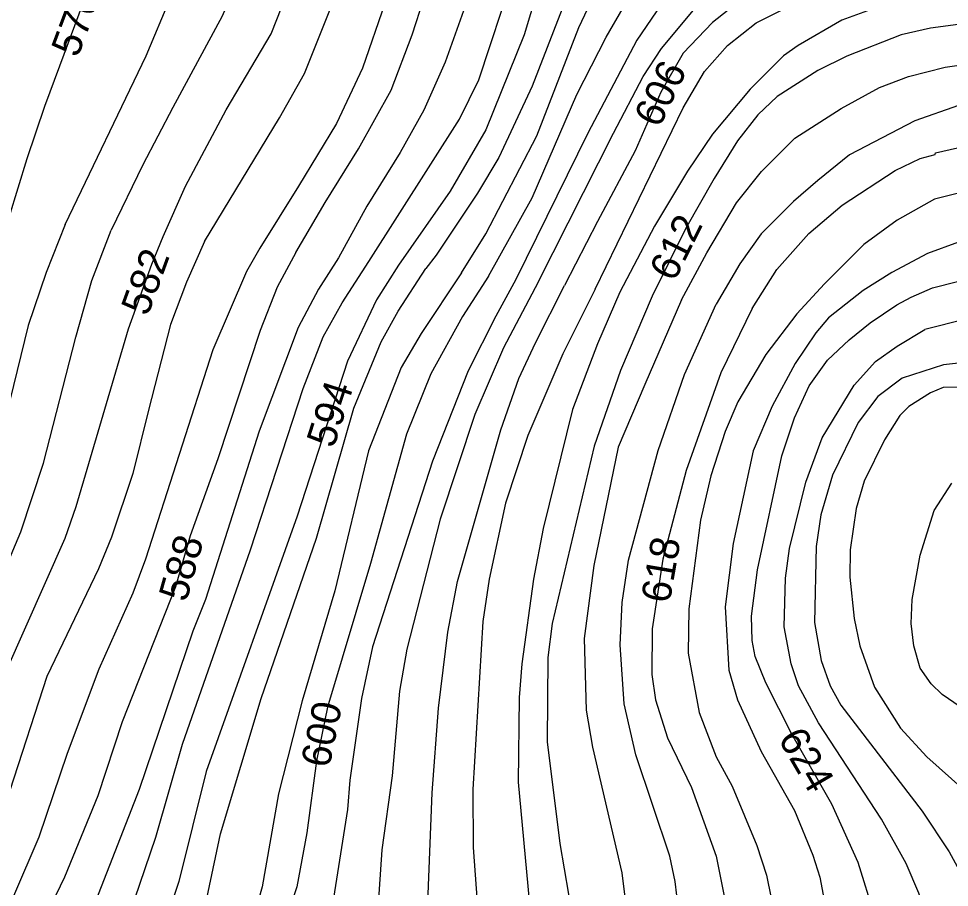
# Model space of a CAD drawing. Extents: x -709418 to -703832, y -1161719 to -1157826.
# Drawn here: x -708438.3 to -708183.3, y -1159554.5 to -1159316.6 of the extents above; entities that cross this region are included whole.
import ezdxf

# ---------------------------------------------------------------- set-up
doc = ezdxf.new("R2010")
doc.units = 0
for name, color, linetype in [('120_vrstevnice hlavní', 7, 'Continuous'), ('121_vrstevnice hlavní_popis', 7, 'Continuous'), ('122_vrstevnice základní', 7, 'Continuous')]:
    doc.layers.add(name, color=color, linetype=linetype)

msp = doc.modelspace()

# ---------------------------------------------------------------- linework, layer by layer
at = {"layer": '120_vrstevnice hlavní'}
for points in [[(-708177.91, -1159118.74), (-708171.05, -1159134.74), (-708164.9, -1159146.17), (-708162.47, -1159153.59), (-708162.33, -1159161.02), (-708163.9, -1159168.74), (-708166.05, -1159172.74), (-708171.9, -1159180.02), (-708181.76, -1159187.45), (-708195.33, -1159195.31), (-708215.91, -1159204.45), (-708233.05, -1159213.17), (-708250.19, -1159223.31), (-708263.34, -1159232.31), (-708274.34, -1159242.03), (-708287.34, -1159254.46), (-708295.48, -1159264.74), (-708302.34, -1159276.46), (-708308.2, -1159291.31), (-708321.39, -1159328.53), (-708327.25, -1159341.59), (-708333.76, -1159353.23), (-708342.88, -1159367.93), (-708350.62, -1159382.09)], [(-708301.05, -1159124.74), (-708307.77, -1159144.17), (-708318.2, -1159164.17), (-708340.91, -1159202.17), (-708348.63, -1159218.17), (-708355.2, -1159234.17), (-708357.77, -1159241.6), (-708368.2, -1159278.74), (-708374.49, -1159297.31), (-708382.49, -1159315.89), (-708396.06, -1159340.91), (-708404.2, -1159356.59), (-708412.94, -1159374.47)], [(-708309.56, -1159387.11), (-708297.62, -1159365.68), (-708285.34, -1159337.32), (-708277.34, -1159321.6), (-708272.62, -1159313.6), (-708263.34, -1159300.03), (-708256.19, -1159290.89), (-708252.19, -1159286.74), (-708247.48, -1159283.17), (-708205.19, -1159257.46), (-708186.76, -1159248.17), (-708143.05, -1159223.74), (-708114.76, -1159208.6), (-708105.33, -1159201.45), (-708099.61, -1159195.74), (-708096.19, -1159191.31), (-708091.47, -1159182.45), (-708088.47, -1159174.45), (-708084.33, -1159158.45), (-708078.9, -1159130.45)], [(-708180.76, -1159309.46), (-708196.76, -1159312.03), (-708204.76, -1159314.03), (-708212.76, -1159317.03), (-708224.76, -1159323.89), (-708228.77, -1159326.75), (-708237.91, -1159335.89), (-708248.19, -1159348.17), (-708255.05, -1159358.32), (-708264.08, -1159373.42), (-708273.6, -1159391.51)], [(-708006.36, -1159424.2), (-708009.48, -1159411.26), (-708013.71, -1159401.03), (-708020.47, -1159391.18), (-708024.76, -1159387.18), (-708031.9, -1159381.6), (-708039.33, -1159378.18), (-708046.76, -1159376.18), (-708054.19, -1159375.75), (-708072.76, -1159376.03), (-708087.61, -1159375.03), (-708105.04, -1159371.89), (-708125.62, -1159365.46), (-708142.76, -1159362.32), (-708156.47, -1159361.46), (-708170.19, -1159361.75), (-708187.33, -1159366.03), (-708197.62, -1159371.75), (-708206.77, -1159378.39), (-708217.52, -1159389.17), (-708225.11, -1159397.44)], [(-708597.16, -1159697.97), (-708596.77, -1159681.58), (-708595.76, -1159673.48), (-708593.74, -1159665.96), (-708588.96, -1159654.68), (-708585.49, -1159648.46), (-708578.69, -1159641.61), (-708560.32, -1159630.67), (-708558.59, -1159629.66), (-708537.9, -1159618.37), (-708517.48, -1159604.66), (-708505.5, -1159593.35), (-708499.28, -1159586.55), (-708489.45, -1159573.68), (-708480.34, -1159559.94), (-708475.56, -1159551.11), (-708465.87, -1159528.55), (-708451.98, -1159490.94), (-708437.67, -1159457.09), (-708431.45, -1159438.29), (-708422.56, -1159403.8), (-708418.22, -1159388.25), (-708412.94, -1159374.47)], [(-708350.62, -1159382.09), (-708356.15, -1159390.68), (-708361.65, -1159401.13), (-708372.35, -1159429.57), (-708387.04, -1159475.61), (-708390.51, -1159484.29), (-708405.27, -1159527.68), (-708417.13, -1159558.06), (-708426.67, -1159575.41), (-708446.06, -1159605.79), (-708468.04, -1159638.48), (-708475.42, -1159647.74), (-708485.4, -1159662.63), (-708491.62, -1159673.19), (-708497.55, -1159686.21)], [(-708309.56, -1159387.11), (-708316.68, -1159398.15), (-708325.35, -1159413.83), (-708332.01, -1159430.35), (-708341.91, -1159465.77), (-708353.63, -1159505.12), (-708356.66, -1159519.87), (-708359.27, -1159539.54), (-708362.02, -1159554.3), (-708386.46, -1159628.06), (-708390.8, -1159642.82), (-708394.27, -1159657.57), (-708396.3, -1159676.95), (-708397.45, -1159696.63)], [(-708273.6, -1159391.51), (-708279.66, -1159405.64), (-708286.53, -1159423.62), (-708294.61, -1159456.23), (-708297.22, -1159470.11), (-708300.4, -1159493.26), (-708301.12, -1159502.51), (-708301.41, -1159525.66), (-708298.37, -1159558.06), (-708298.37, -1159576.57), (-708299.82, -1159595.08), (-708301.12, -1159604.34), (-708305.17, -1159622.86), (-708310.23, -1159641.37), (-708312.11, -1159650.63), (-708314.72, -1159669.14), (-708317.03, -1159706.17)], [(-708225.11, -1159397.44), (-708233.59, -1159408.55), (-708241.24, -1159421.51), (-708244.71, -1159429.61), (-708248.61, -1159441.76), (-708251.51, -1159453.91), (-708254.69, -1159478.21), (-708254.84, -1159490.36), (-708251.8, -1159506.56), (-708247.17, -1159518.71), (-708242.83, -1159526.81), (-708236.03, -1159543.01), (-708233.43, -1159551.11), (-708230.97, -1159563.26), (-708229.96, -1159571.36), (-708229.38, -1159583.51), (-708230.68, -1159596.24), (-708236.47, -1159617.94), (-708246.3, -1159646.87), (-708249.34, -1159659.02), (-708251.36, -1159691.42)], [(-708178.03, -1159417.46), (-708184.97, -1159417.61), (-708188.44, -1159419.05), (-708194.37, -1159422.81), (-708196.83, -1159425.27), (-708201.03, -1159431.93), (-708206.67, -1159443.21), (-708208.84, -1159450.73), (-708210.43, -1159462.01), (-708210.57, -1159469.53), (-708209.42, -1159480.82), (-708207.83, -1159488.34), (-708203.78, -1159499.62), (-708196.69, -1159510.9), (-708189.46, -1159518.71), (-708173.4, -1159533.03)]]:
    msp.add_lwpolyline(points, dxfattribs=at)
for points in [[(-708412.94, -1159374.47), (-708412.94, -1159374.47)], [(-708350.62, -1159382.09), (-708350.62, -1159382.09)], [(-708309.56, -1159387.11), (-708309.56, -1159387.11)], [(-708273.6, -1159391.51), (-708273.6, -1159391.51)], [(-708225.11, -1159397.44), (-708225.11, -1159397.44)]]:
    msp.add_open_spline(points, degree=1, dxfattribs=at)
at = {"layer": '122_vrstevnice základní'}
for points in [[(-708362.3, -1159380.66), (-708354.28, -1159366.95), (-708345.16, -1159352.24), (-708336.2, -1159336.17), (-708330.48, -1159321.03), (-708320.91, -1159291.31), (-708315.34, -1159277.6), (-708304.77, -1159257.03), (-708298.48, -1159247.88), (-708285.2, -1159231.88), (-708273.34, -1159220.17), (-708257.34, -1159208.74), (-708232.48, -1159194.31), (-708208.62, -1159179.31), (-708204.34, -1159176.02), (-708200.76, -1159172.02), (-708197.33, -1159165.88), (-708195.62, -1159157.88), (-708195.33, -1159149.88), (-708196.19, -1159139.88), (-708202.48, -1159094.45)], [(-708425.49, -1159372.93), (-708403.34, -1159326.75), (-708396.63, -1159310.74), (-708389.92, -1159291.6), (-708378.63, -1159253.88), (-708373.77, -1159240.17), (-708359.34, -1159207.6), (-708339.48, -1159168.74), (-708333.63, -1159153.31), (-708328.91, -1159137.59), (-708321.91, -1159106.16)], [(-708316.97, -1159386.21), (-708310.32, -1159375.48), (-708296.32, -1159348.69), (-708284.77, -1159319.03), (-708278.2, -1159305.03), (-708270.77, -1159293.03), (-708261.77, -1159283.17), (-708256.77, -1159278.74), (-708246.77, -1159271.74), (-708229.19, -1159261.17), (-708175.48, -1159232.74), (-708151.33, -1159221.45), (-708139.19, -1159214.45), (-708124.62, -1159204.45), (-708116.76, -1159197.17), (-708111.62, -1159191.17), (-708107.61, -1159184.74), (-708101.61, -1159168.74), (-708099.47, -1159156.74), (-708098.76, -1159145.31), (-708094.76, -1159107.59)], [(-708398.64, -1159376.22), (-708392.51, -1159362.47), (-708381.43, -1159341.56), (-708369.06, -1159320.75), (-708359.34, -1159295.89), (-708353.63, -1159275.89), (-708350.06, -1159265.89), (-708328.91, -1159215.74), (-708322.48, -1159203.17), (-708316.34, -1159193.02), (-708307.34, -1159179.88), (-708298.91, -1159168.88), (-708287.91, -1159152.02), (-708283.05, -1159143.16), (-708272.62, -1159117.59)], [(-708342.31, -1159383.1), (-708317.48, -1159344.11), (-708312.2, -1159333.32), (-708302.77, -1159304.74), (-708292.2, -1159280.74), (-708286.91, -1159272.31), (-708273.34, -1159255.88), (-708264.19, -1159247.17), (-708250.62, -1159236.74), (-708241.34, -1159231.45), (-708175.05, -1159198.45), (-708165.76, -1159192.17), (-708159.05, -1159186.45), (-708153.33, -1159179.88), (-708151.19, -1159176.17), (-708149.19, -1159171.02), (-708147.9, -1159164.17), (-708148.47, -1159151.88), (-708152.47, -1159134.74), (-708158.9, -1159116.16)], [(-708387.35, -1159377.6), (-708366.77, -1159343.75), (-708359.91, -1159331.6), (-708353.2, -1159314.74), (-708346.91, -1159295.89), (-708340.48, -1159273.6), (-708332.91, -1159255.6), (-708324.48, -1159239.31), (-708316.34, -1159225.6), (-708309.05, -1159215.6), (-708270.2, -1159166.02), (-708265.2, -1159158.74), (-708255.62, -1159141.16), (-708249.05, -1159122.16)], [(-708133.33, -1159126.45), (-708131.33, -1159140.17), (-708131.05, -1159151.59), (-708132.62, -1159165.31), (-708135.62, -1159174.45), (-708137.9, -1159179.02), (-708142.62, -1159185.88), (-708148.47, -1159192.74), (-708158.19, -1159200.88), (-708168.19, -1159208.03), (-708192.19, -1159221.88), (-708212.19, -1159231.03), (-708246.19, -1159248.74), (-708254.19, -1159254.17), (-708265.48, -1159264.17), (-708282.77, -1159284.03), (-708291.05, -1159295.89), (-708294.34, -1159302.74), (-708299.77, -1159321.03), (-708310.32, -1159347.05), (-708320.09, -1159363.78), (-708334.19, -1159384.1)], [(-708227.62, -1159130.45), (-708235.05, -1159146.17), (-708242.48, -1159160.02), (-708252.91, -1159176.31), (-708266.05, -1159192.31), (-708283.05, -1159209.31), (-708292.34, -1159219.6), (-708313.62, -1159246.6), (-708318.2, -1159253.46), (-708325.63, -1159268.17), (-708329.48, -1159278.17), (-708334.63, -1159296.74), (-708337.91, -1159312.46), (-708344.06, -1159330.17), (-708351.2, -1159345.32), (-708361.63, -1159362.46), (-708372.23, -1159379.45)], [(-708347.91, -1159132.45), (-708353.2, -1159144.45), (-708365.34, -1159168.45), (-708382.34, -1159199.02), (-708385.2, -1159205.88), (-708400.77, -1159251.6), (-708417.63, -1159304.17), (-708431.22, -1159340.61), (-708436.04, -1159354.92), (-708440.9, -1159371.05)], [(-708112.47, -1159132.16), (-708113.62, -1159143.59), (-708117.76, -1159160.74), (-708125.05, -1159179.02), (-708132.76, -1159191.45), (-708136.9, -1159196.17), (-708152.19, -1159209.45), (-708160.05, -1159214.74), (-708187.91, -1159230.88), (-708206.48, -1159239.31), (-708230.77, -1159252.6), (-708247.05, -1159260.6), (-708255.91, -1159266.31), (-708263.77, -1159273.6), (-708274.91, -1159287.89), (-708284.34, -1159302.46), (-708287.62, -1159309.32), (-708297.62, -1159335.03), (-708306.74, -1159354.57), (-708312.6, -1159364.37), (-708323.9, -1159381.35), (-708326.73, -1159385.01)], [(-708180.76, -1159255.88), (-708223.62, -1159277.74), (-708239.05, -1159288.31), (-708253.19, -1159300.31), (-708258.34, -1159306.89), (-708268.91, -1159322.46), (-708282.34, -1159347.89), (-708302.05, -1159388.03)], [(-708295.96, -1159388.78), (-708275.34, -1159347.89), (-708267.2, -1159332.46), (-708262.19, -1159324.75), (-708250.62, -1159310.89), (-708240.48, -1159302.17), (-708218.76, -1159288.31), (-708189.91, -1159275.17), (-708161.05, -1159259.17)], [(-708154.76, -1159273.31), (-708213.05, -1159297.31), (-708226.76, -1159303.6), (-708239.62, -1159310.74), (-708248.19, -1159317.6), (-708256.19, -1159326.03), (-708262.34, -1159336.75), (-708269.34, -1159352.75), (-708279.71, -1159372.11), (-708288.71, -1159389.66)], [(-708280.3, -1159390.69), (-708256.19, -1159341.03), (-708250.34, -1159331.03), (-708244.05, -1159323.89), (-708236.19, -1159317.74), (-708217.34, -1159308.17), (-708203.62, -1159303.74), (-708179.33, -1159298.31)], [(-708169.91, -1159316.74), (-708188.48, -1159319.17), (-708196.48, -1159321.03), (-708211.34, -1159326.89), (-708219.34, -1159330.75), (-708230.48, -1159337.89), (-708235.77, -1159342.89), (-708241.34, -1159350.03), (-708247.77, -1159360.32), (-708255.61, -1159374.14), (-708264.74, -1159392.59)], [(-708256.7, -1159393.58), (-708249.75, -1159380.67), (-708241.62, -1159367.03), (-708234.76, -1159358.46), (-708225.62, -1159349.32), (-708212.91, -1159341.17), (-708202.48, -1159335.46), (-708194.48, -1159332.46), (-708184.48, -1159329.89), (-708164.48, -1159327.03)], [(-708180.76, -1159340.32), (-708192.76, -1159344.6), (-708210.62, -1159353.89), (-708219.34, -1159360.89), (-708225.98, -1159366.62), (-708234.81, -1159375.49), (-708240.74, -1159383.68), (-708247.14, -1159394.75)], [(-708237.32, -1159395.95), (-708230.54, -1159385.25), (-708221.75, -1159375.45), (-708212.63, -1159367.61), (-708198.19, -1159358.18), (-708191.33, -1159354.89), (-708187.19, -1159353.75), (-708187.05, -1159353.32), (-708175.05, -1159350.6), (-708165.05, -1159349.46), (-708157.05, -1159349.46), (-708145.05, -1159350.6), (-708132.19, -1159353.17), (-708110.76, -1159358.75), (-708081.33, -1159363.18), (-708041.33, -1159363.75), (-708030.18, -1159365.89), (-708023.33, -1159368.75), (-708017.61, -1159373.03), (-708012.33, -1159378.75), (-708004.75, -1159390.46), (-708000.69, -1159398.78), (-707996.45, -1159413.48), (-707994.47, -1159425.66)], [(-708425.49, -1159372.93), (-708430.71, -1159386.12), (-708435.63, -1159400.63), (-708441.72, -1159425.27), (-708448.95, -1159453.05), (-708453.14, -1159464.62), (-708459.65, -1159478.5), (-708467.9, -1159492.68), (-708474.84, -1159506.56), (-708490.32, -1159545.62), (-708506.66, -1159573.97), (-708517.94, -1159589.16), (-708537.61, -1159608.1), (-708549.33, -1159616.78), (-708563.07, -1159624.3), (-708576.96, -1159631.1), (-708587.37, -1159637.9), (-708595.04, -1159644.7), (-708601.4, -1159654.1), (-708604.44, -1159663.36), (-708605.31, -1159670.3), (-708605.31, -1159688.81)], [(-708021.96, -1159422.29), (-708025.43, -1159412.46), (-708028.69, -1159406.91), (-708034.55, -1159400.05), (-708038.61, -1159396.6), (-708046.76, -1159392.32), (-708052.19, -1159390.6), (-708062.47, -1159388.6), (-708083.04, -1159387.03), (-708095.04, -1159384.89), (-708129.33, -1159376.89), (-708146.47, -1159374.6), (-708155.05, -1159374.18), (-708165.33, -1159374.6), (-708175.62, -1159376.32), (-708180.76, -1159377.75), (-708189.32, -1159380.9), (-708199.09, -1159386.13), (-708206.9, -1159391.03), (-708216.45, -1159398.5)], [(-708589.11, -1159688.24), (-708589.11, -1159681.29), (-708587.09, -1159666.13), (-708584.07, -1159659.28), (-708577.01, -1159652.67), (-708532.12, -1159626.04), (-708527.35, -1159622.57), (-708526.91, -1159621.56), (-708506.08, -1159607.96), (-708494.8, -1159596.97), (-708480.48, -1159579.75), (-708473.97, -1159570.93), (-708466.31, -1159558.2), (-708461.1, -1159547.35), (-708441.72, -1159495.28), (-708425.52, -1159458.83), (-708422.48, -1159450.15), (-708408.15, -1159401.53), (-708401.79, -1159383.83), (-708398.64, -1159376.22)], [(-708387.35, -1159377.6), (-708392.3, -1159388.7), (-708396.64, -1159400.31), (-708402.66, -1159423.83), (-708407, -1159441.18), (-708412.79, -1159458.54), (-708416.4, -1159467.22), (-708430.58, -1159496.73), (-708440.7, -1159527.97)], [(-708372.23, -1159379.45), (-708375.82, -1159385.8), (-708385.07, -1159407.28), (-708403.53, -1159464.62), (-708407, -1159473.87), (-708416.26, -1159494.7), (-708424.94, -1159517.84), (-708432.75, -1159540.7), (-708439.69, -1159556.9), (-708450.25, -1159577.15), (-708463.56, -1159597.4), (-708472.53, -1159609.55), (-708489.88, -1159629.51), (-708500.59, -1159638.05), (-708554.39, -1159666.77), (-708558.43, -1159671.18), (-708562.97, -1159678.03), (-708563.22, -1159687.08)], [(-708362.3, -1159380.66), (-708367.43, -1159390.15), (-708372.06, -1159401.94), (-708383.71, -1159437.13), (-708391.23, -1159458.25), (-708395.28, -1159472.14), (-708409.89, -1159509.17), (-708416.55, -1159529.42), (-708425.66, -1159551.69), (-708437.38, -1159575.99), (-708447.21, -1159592.19), (-708458.21, -1159607.24), (-708490.32, -1159641.81), (-708525.75, -1159674.06), (-708530.67, -1159680.14), (-708533.28, -1159685.92)], [(-708479.47, -1159689.1), (-708473.54, -1159672.9), (-708466.31, -1159659.31), (-708461.82, -1159652.36), (-708446.2, -1159633.27), (-708435.21, -1159617.07), (-708424.07, -1159598.56), (-708417.13, -1159584.67), (-708409.32, -1159566.16), (-708400.64, -1159540.7), (-708393.4, -1159515.24), (-708374.74, -1159462.01), (-708360.36, -1159417.89), (-708354.86, -1159403.67), (-708349.66, -1159394.38), (-708342.31, -1159383.11)], [(-708334.19, -1159384.1), (-708340.24, -1159393.56), (-708348.21, -1159410.34), (-708362, -1159452.78), (-708386.9, -1159522.76), (-708394.42, -1159552.85), (-708404.4, -1159582.94), (-708414.96, -1159606.08), (-708431.16, -1159632.69), (-708444.17, -1159651.79), (-708455.6, -1159675.22), (-708460.37, -1159689.1)], [(-708437.52, -1159685.34), (-708434.48, -1159673.77), (-708426.53, -1159653.23), (-708413.08, -1159623.15), (-708397.89, -1159593.06), (-708392.25, -1159579.18), (-708388.34, -1159565.29), (-708382.99, -1159539.83), (-708371.85, -1159502.8), (-708356.66, -1159458.83), (-708346.47, -1159423.29), (-708338.95, -1159405.12), (-708334.32, -1159396.7), (-708326.73, -1159385.01)], [(-708316.97, -1159386.21), (-708327.96, -1159402.8), (-708333.46, -1159412.09), (-708342.42, -1159434.9), (-708351.6, -1159473.3), (-708360.57, -1159503.38), (-708367.08, -1159528.84), (-708371.56, -1159554.3), (-708376.77, -1159572.81), (-708392.39, -1159612.15), (-708411.2, -1159657.28), (-708417.7, -1159678.11), (-708419.3, -1159689.68)], [(-708302.06, -1159388.03), (-708307.5, -1159398.06), (-708315.12, -1159412.98), (-708324.85, -1159437.73), (-708341.33, -1159488.63), (-708344.37, -1159502.8), (-708347.55, -1159525.08), (-708348.13, -1159533.18), (-708352.04, -1159557.48), (-708356.09, -1159573.68), (-708359.99, -1159594.51), (-708368.38, -1159624.01), (-708378.94, -1159669.14), (-708381.11, -1159686.21)], [(-708204.96, -1159399.91), (-708197.73, -1159394.95), (-708193.76, -1159392.89), (-708187.91, -1159390.32), (-708181.05, -1159388.6), (-708167.33, -1159387.32), (-708150.76, -1159387.18), (-708141.9, -1159387.89), (-708128.19, -1159390.46), (-708105.9, -1159397.18), (-708080.19, -1159402.6), (-708067.61, -1159403.32), (-708060.28, -1159405.6), (-708052.46, -1159410.83), (-708044.57, -1159419.53)], [(-708295.96, -1159388.78), (-708305.46, -1159406.76), (-708313.27, -1159424.98), (-708322.82, -1159453.62), (-708331.93, -1159489.21), (-708333.96, -1159500.78), (-708335.98, -1159523.92), (-708338.73, -1159544.17), (-708340.18, -1159564.42), (-708344.37, -1159596.24), (-708349, -1159614.47), (-708356.81, -1159637.9), (-708361.87, -1159658.73), (-708364.19, -1159676.95), (-708364.04, -1159708.2)], [(-708349.58, -1159685.63), (-708347.7, -1159671.75), (-708342.63, -1159646.58), (-708332.22, -1159607.24), (-708327.01, -1159584.09), (-708325.85, -1159572.52), (-708326.14, -1159558.64), (-708324.99, -1159528.55), (-708323.25, -1159505.41), (-708320.65, -1159484.58), (-708318.04, -1159470.69), (-708306.16, -1159429.14), (-708301.21, -1159415.1), (-708296.63, -1159405.39), (-708288.71, -1159389.66)], [(-708280.3, -1159390.69), (-708289.2, -1159408.33), (-708298.73, -1159430.71), (-708304.88, -1159449.28), (-708309.36, -1159470.11), (-708311.1, -1159481.68), (-708313.85, -1159527.68), (-708313.71, -1159543.59), (-708311.68, -1159572.23), (-708311.97, -1159583.23), (-708312.98, -1159591.04), (-708317.9, -1159614.47), (-708327.01, -1159650.92), (-708332.22, -1159676.95), (-708333.67, -1159697.78)], [(-708264.74, -1159392.59), (-708273.37, -1159412.97), (-708280.58, -1159433.66), (-708292.15, -1159482.26), (-708293.31, -1159491.52), (-708293.45, -1159514.66), (-708289.98, -1159542.44), (-708287.67, -1159556.32), (-708286.8, -1159565.58), (-708286.66, -1159581.78), (-708287.52, -1159595.66), (-708290.27, -1159616.49), (-708298.08, -1159644.27), (-708300.11, -1159655.84), (-708301.7, -1159684.19)], [(-708256.7, -1159393.58), (-708266.7, -1159416.77), (-708274.07, -1159433.95), (-708280.73, -1159466.35), (-708283.33, -1159486.31), (-708282.75, -1159505.98), (-708281.02, -1159516.11), (-708273.06, -1159550.54), (-708272.05, -1159558.64), (-708271.18, -1159576.86), (-708271.9, -1159589.01), (-708275.52, -1159611.29), (-708285.64, -1159647.74), (-708288.39, -1159661.91), (-708289.4, -1159670.01), (-708289.11, -1159691.71)], [(-708273.93, -1159683.03), (-708272.48, -1159656.99), (-708271.04, -1159647.74), (-708260.77, -1159608.39), (-708258.45, -1159596.82), (-708257, -1159585.25), (-708257, -1159564.42), (-708258.45, -1159552.85), (-708259.9, -1159545.91), (-708269.15, -1159518.14), (-708272.34, -1159504.25), (-708273.49, -1159488.05), (-708272.92, -1159476.48), (-708271.18, -1159464.91), (-708263.08, -1159434.82), (-708255.85, -1159413.99), (-708247.14, -1159394.75)], [(-708237.32, -1159395.95), (-708245.87, -1159413.61), (-708255.41, -1159440.32), (-708261.78, -1159464.62), (-708264.67, -1159483.71), (-708264.82, -1159496.15), (-708263.8, -1159503.09), (-708260.48, -1159513.51), (-708253.97, -1159527.1), (-708247.17, -1159545.91), (-708243.7, -1159563.26), (-708242.83, -1159577.73), (-708243.7, -1159589.3), (-708246.59, -1159606.66), (-708252.23, -1159627.49), (-708256.43, -1159639.64), (-708259.32, -1159650.05), (-708261.63, -1159667.41), (-708261.63, -1159712.54)], [(-708216.45, -1159398.5), (-708219.86, -1159402.62), (-708225.58, -1159411.04), (-708231.87, -1159422.71), (-708237.04, -1159434.96), (-708242.54, -1159460.28), (-708244.71, -1159477.63), (-708243.7, -1159494.99), (-708241.38, -1159503.09), (-708234.87, -1159517.27), (-708225.76, -1159533.47), (-708220.7, -1159545.62), (-708218.82, -1159551.69), (-708216.5, -1159563.84), (-708215.78, -1159580.04), (-708216.79, -1159594.22), (-708218.24, -1159602.32), (-708221.13, -1159612.44), (-708235.89, -1159650.92), (-708237.48, -1159659.02), (-708238.78, -1159675.22), (-708239.07, -1159715.14)], [(-708096.47, -1159413.18), (-708111.05, -1159408.89), (-708132.47, -1159403.75), (-708155.9, -1159399.18), (-708169.62, -1159398.03), (-708178.76, -1159398.89), (-708189.99, -1159401.74)], [(-708223.88, -1159685.05), (-708223.45, -1159670.01), (-708221.86, -1159656.12), (-708216.5, -1159637.32), (-708203.49, -1159599.71), (-708202.18, -1159592.48), (-708201.46, -1159579.75), (-708203.78, -1159562.11), (-708208.26, -1159547.64), (-708215.49, -1159531.73), (-708226.48, -1159512.49), (-708233.57, -1159498.46), (-708236.47, -1159491.23), (-708237.33, -1159486.89), (-708237.48, -1159480.24), (-708235.89, -1159467.51), (-708229.23, -1159436.27), (-708225.76, -1159425.85), (-708221.71, -1159417.17), (-708216.65, -1159410.08), (-708210.73, -1159404.53), (-708204.96, -1159399.91)], [(-708215.2, -1159705.02), (-708212.02, -1159676.67), (-708208.84, -1159658.44), (-708200.88, -1159628.35), (-708190.76, -1159598.56), (-708188.73, -1159590.46), (-708187.58, -1159578.31), (-708188.3, -1159570.21), (-708189.74, -1159562.11), (-708191.62, -1159556.03), (-708195.1, -1159547.93), (-708201.9, -1159535.78), (-708219.11, -1159509.46), (-708224.6, -1159499.33), (-708226.63, -1159493.26), (-708228.51, -1159483.13), (-708228.22, -1159469.82), (-708227.06, -1159461.72), (-708222.58, -1159443.5), (-708218.1, -1159431.35), (-708209.4, -1159416.97), (-708203.49, -1159410.46), (-708197.58, -1159406.26), (-708189.99, -1159401.74)], [(-708173.4, -1159410.08), (-708184.88, -1159411.35), (-708196.22, -1159415.02), (-708202.91, -1159420.07), (-708208.26, -1159427.15), (-708215.35, -1159441.62), (-708218.53, -1159452.47), (-708219.83, -1159461.15), (-708220.26, -1159481.97), (-708218.38, -1159492.39), (-708215.93, -1159499.33), (-708213.03, -1159504.54), (-708190.76, -1159533.61), (-708183.38, -1159544.75), (-708180.05, -1159550.82)], [(-708173.69, -1159509.6), (-708185.26, -1159501.65), (-708188.3, -1159498.75), (-708191.34, -1159494.41), (-708193.07, -1159488.34), (-708193.8, -1159482.26), (-708193.51, -1159475.61), (-708191.34, -1159463.46), (-708187.43, -1159451.31), (-708182.66, -1159443.79)]]:
    msp.add_lwpolyline(points, dxfattribs=at)
for points in [[(-708425.49, -1159372.93), (-708425.49, -1159372.93)], [(-708398.64, -1159376.22), (-708398.64, -1159376.22)], [(-708387.35, -1159377.6), (-708387.35, -1159377.6)], [(-708372.23, -1159379.45), (-708372.23, -1159379.45)], [(-708362.3, -1159380.66), (-708362.3, -1159380.66)], [(-708342.31, -1159383.11), (-708342.31, -1159383.1)], [(-708334.19, -1159384.1), (-708334.19, -1159384.1)], [(-708326.73, -1159385.01), (-708326.73, -1159385.01)], [(-708316.97, -1159386.21), (-708316.97, -1159386.21)], [(-708302.05, -1159388.03), (-708302.06, -1159388.03)], [(-708295.96, -1159388.78), (-708295.96, -1159388.78)], [(-708288.71, -1159389.66), (-708288.71, -1159389.66)], [(-708280.3, -1159390.69), (-708280.3, -1159390.69)], [(-708264.74, -1159392.59), (-708264.74, -1159392.59)], [(-708256.7, -1159393.58), (-708256.7, -1159393.58)], [(-708247.14, -1159394.75), (-708247.14, -1159394.75)], [(-708237.32, -1159395.95), (-708237.32, -1159395.95)], [(-708216.45, -1159398.5), (-708216.45, -1159398.5)], [(-708204.96, -1159399.91), (-708204.96, -1159399.91)], [(-708189.99, -1159401.74), (-708189.99, -1159401.74)]]:
    msp.add_open_spline(points, degree=1, dxfattribs=at)

# ---------------------------------------------------------------- texts
at = {"layer": '121_vrstevnice hlavní_popis'}
for s, rotation, p in [('576', 69.4526, (-708422.08, -1159327.49)), ('606', 64.3211, (-708262.79, -1159346.79)), ('612', 63.3921, (-708258.66, -1159388.93)), ('582', 69.9235, (-708402.91, -1159398.31)), ('594', 72.1681, (-708351.97, -1159434.48)), ('588', 74.3147, (-708392.33, -1159476.59)), ('618', 80.1811, (-708259.94, -1159476.92)), ('600', 78.435, (-708353.18, -1159522.04)), ('624', 300.1829, (-708230.37, -1159513.77))]:
    msp.add_text(s, height=8, rotation=rotation, dxfattribs=at).set_placement(p)

doc.saveas('drawing.dxf')
